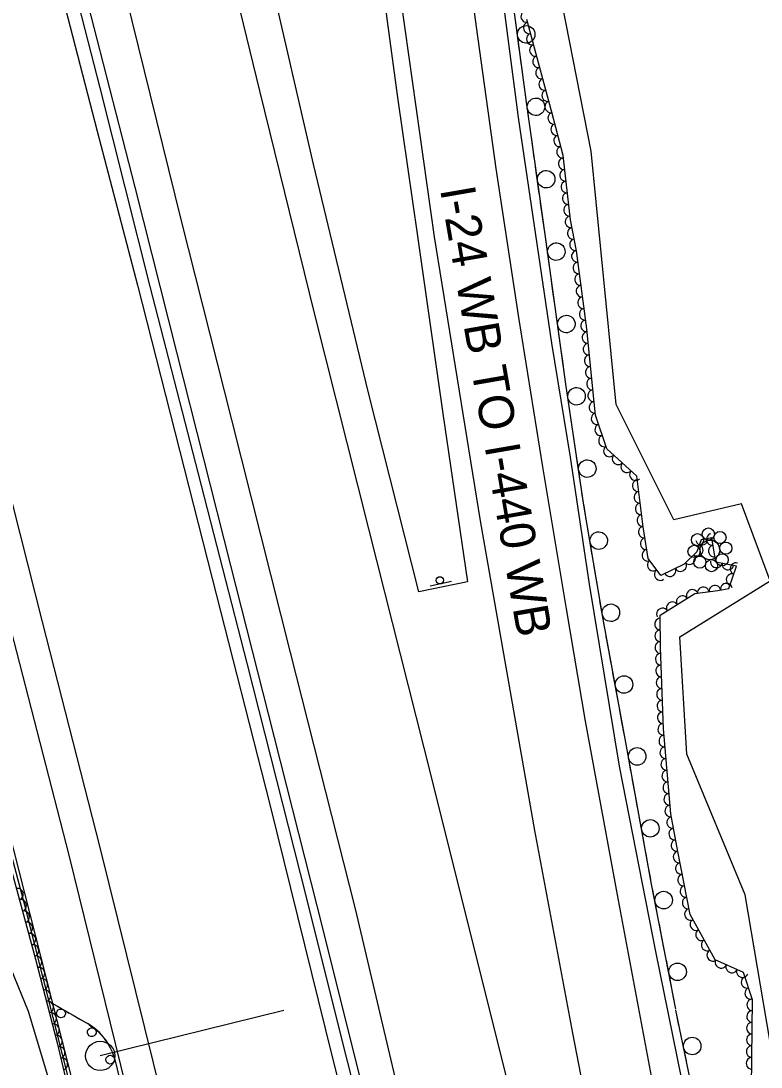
# Model space of a CAD drawing. Extents: x 1746719 to 1766531, y 631721 to 662391.
# Drawn here: x 1753794.9 to 1754048.2, y 651464.9 to 651822.6 of the extents above; entities that cross this region are included whole.
import ezdxf

# ---------------------------------------------------------------- set-up
doc = ezdxf.new("R2010")
doc.units = 0
for name, color, linetype in [('SURVEY - AERIAL SURVEY - Photo Control - Points - Elevations', 7, 'Continuous'), ('SURVEY - AERIAL SURVEY - Photo Control - Points - Locators', 7, 'Continuous'), ('SURVEY - AERIAL SURVEY - Photo Control - Points - Numbers', 7, 'Continuous'), ('SURVEY - AERIAL SURVEY - Photo Control with Text', 7, 'Continuous'), ('SURVEY - CENTERLINE - Existing Roads - Development', 7, 'Continuous'), ('SURVEY - CONTROL - Grid', 7, 'Continuous'), ('SURVEY - CONTROL - Points - Numbers', 7, 'Continuous')]:
    doc.layers.add(name, color=color, linetype=linetype)

msp = doc.modelspace()

# ---------------------------------------------------------------- linework, layer by layer
at = {"layer": 'SURVEY - AERIAL SURVEY - Photo Control - Points - Elevations'}
for points in [[(1753944.83, 651928.95), (1753952.21, 651883.69), (1753958.42, 651840.35), (1753965.12, 651789.61), (1753976.49, 651712.42), (1753982.86, 651673.43), (1753989.3, 651630.05), (1753999.61, 651567.77), (1754012.04, 651504.42), (1754022.28, 651453.88), (1754033.75, 651397.52), (1754044.29, 651345.29), (1754057.61, 651281.43), (1754072.82, 651206.04)], [(1753936.87, 651926.35), (1753944.6, 651865.12), (1753950.74, 651820.59), (1753957.41, 651772.23), (1753965.23, 651721.18), (1753973.44, 651670.2), (1753981.5, 651621.64), (1753988.03, 651583.18), (1753998.9, 651523.78), (1754010.93, 651459.97), (1754022.05, 651402.76), (1754034.51, 651340.74), (1754048.44, 651275.01), (1754063.35, 651204.56)], [(1753913.44, 651918.14), (1753925.09, 651828.85), (1753936.36, 651748.79), (1753952.06, 651651.73), (1753970.61, 651545.77), (1753983.61, 651476.45), (1753998.92, 651397.63), (1754011.4, 651335.08), (1754026.94, 651258.76), (1754039.38, 651201.31)], [(1753907.66, 651916.61), (1753915.53, 651858.68), (1753920.25, 651822.52), (1753923.77, 651796.5), (1753930.65, 651749), (1753939.25, 651688.44), (1753947.73, 651630.8), (1753931.13, 651627.37), (1753913.72, 651695.86), (1753895, 651773.69), (1753865.18, 651903.24)], [(1753963.71, 651451.07), (1753955.57, 651483.26), (1753935.59, 651563.21), (1753913.95, 651648.97), (1753895.33, 651722.66), (1753876.69, 651798.75), (1753852.09, 651899.89)], [(1753816.84, 651890.61), (1753830.85, 651831.07), (1753849.61, 651754.68), (1753866.95, 651686.19), (1753887.01, 651606.61), (1753909.25, 651518.98), (1753929.48, 651433.33), (1753948.74, 651350.66), (1753973.86, 651243.1), (1753985.66, 651193.84)], [(1753794.98, 651884.53), (1753806.82, 651840.15), (1753821.01, 651784.89), (1753834.83, 651732.27), (1753860.34, 651631.97), (1753880.16, 651554.64), (1753901.48, 651468.39), (1753925.64, 651372.59), (1753946.08, 651291.56), (1753972.17, 651192.06)], [(1753723.39, 651863.92), (1753766.12, 651714.38), (1753791.54, 651614.41), (1753811.31, 651537.31), (1753832.59, 651451.19), (1753856.8, 651355.23), (1753877.32, 651273.87), (1753903.49, 651174.05)], [(1753733.96, 651866.94), (1753776.74, 651717.25), (1753802.2, 651617.13), (1753821.97, 651539.99), (1753843.26, 651453.86), (1753867.46, 651357.92), (1753887.97, 651276.61), (1753914.13, 651176.84)]]:
    msp.add_lwpolyline(points, dxfattribs=at)
at = {"layer": 'SURVEY - AERIAL SURVEY - Photo Control - Points - Locators'}
for points in [[(1754060.26, 651396.75), (1754051.2, 651474.09), (1754042.77, 651523.73), (1754022.78, 651571.89), (1754020.43, 651612.05), (1754051.33, 651631.18), (1754041.47, 651657.49), (1754018.37, 651652), (1753998.55, 651691.46), (1753990.06, 651778.07), (1753977.76, 651840.93), (1753964.49, 651940.32), (1754154.76, 652005.85), (1754148.3, 651856.48), (1754146.83, 651717.33), (1754132.38, 651604), (1754109.23, 651558.36), (1754107.03, 651494.65), (1754118.81, 651430.22)], [(1753677.74, 651457.95), (1753695.84, 651484.06), (1753717.79, 651527.32), (1753725.97, 651567.63), (1753734.88, 651590.13), (1753762.58, 651579.14), (1753779.35, 651527.84), (1753797.48, 651484.03), (1753817.32, 651418.04)]]:
    msp.add_lwpolyline(points, dxfattribs=at)
at = {"layer": 'SURVEY - AERIAL SURVEY - Photo Control - Points - Numbers'}
for points in [[(1754019.04, 651484.64), (1754010.72, 651527.47), (1754002.88, 651570.31), (1753994.1, 651618.08), (1753987.56, 651657), (1753981.38, 651698.42), (1753974.48, 651748.05), (1753967.91, 651794.87), (1753959.68, 651856.17), (1753948.31, 651929.99)], [(1753799.94, 651885.56), (1753810.5, 651844.2), (1753821.9, 651799.8), (1753839.06, 651731.78), (1753855.62, 651667.72), (1753872.26, 651603.05), (1753890.45, 651531.05), (1753906.57, 651466.95), (1753932.35, 651365.49), (1753954.46, 651278.36), (1753976.4, 651192.62)], [(1753803.22, 651885.31), (1753820.95, 651816.44), (1753833.87, 651765.85), (1753848.12, 651709.37), (1753866.6, 651636.42), (1753879.49, 651585.73), (1753898.23, 651511.96), (1753915.25, 651443.91), (1753931.92, 651378.33), (1753946.18, 651322.21), (1753967.15, 651242.27), (1753979.08, 651193.03)], [(1753703.75, 651873.05), (1753717.54, 651820.22), (1753736.79, 651745.77), (1753755.12, 651677.96), (1753771.54, 651615.12), (1753790.61, 651546.41), (1753820.14, 651430.11), (1753828.48, 651395.77), (1753838.52, 651352.89), (1753837.34, 651352.78), (1753818.9, 651430.81), (1753796.23, 651520.29), (1753782.9, 651570.04), (1753766.88, 651627.82), (1753754.29, 651677.05), (1753741.7, 651724.51), (1753730.14, 651767.33), (1753713.81, 651831.32), (1753702.74, 651872.76)], [(1753965.46, 651813.12), (1753964.23, 651822.24)], [(1753966.51, 651805.29), (1753965.88, 651809.95)], [(1753967.13, 651800.63), (1753966.51, 651805.29)], [(1753968.82, 651788.35), (1753967.91, 651794.87), (1753967.56, 651797.46)], [(1753969.92, 651780.52), (1753969.27, 651785.18)], [(1753970.57, 651775.87), (1753969.92, 651780.52)], [(1753972.3, 651763.59), (1753971.02, 651772.7)], [(1753973.4, 651755.77), (1753972.74, 651760.42)], [(1753974.05, 651751.11), (1753973.4, 651755.77)], [(1753975.76, 651738.83), (1753974.5, 651747.94)], [(1753976.85, 651731.01), (1753976.2, 651735.66)], [(1753977.5, 651726.35), (1753976.85, 651731.01)], [(1753979.21, 651714.07), (1753977.94, 651723.18)], [(1753980.3, 651706.24), (1753979.65, 651710.9)], [(1753980.94, 651701.59), (1753980.3, 651706.24)], [(1753982.74, 651689.32), (1753981.38, 651698.42)], [(1753983.9, 651681.51), (1753983.21, 651686.16)], [(1753984.6, 651676.86), (1753983.9, 651681.51)], [(1753986.42, 651664.59), (1753985.07, 651673.69)], [(1753987.59, 651656.78), (1753987.56, 651657), (1753986.9, 651661.43)], [(1753988.37, 651652.15), (1753987.59, 651656.78)], [(1753990.43, 651639.92), (1753988.9, 651648.99)], [(1753991.74, 651632.13), (1753990.96, 651636.76)], [(1753992.52, 651627.49), (1753991.74, 651632.13)], [(1753994.62, 651615.27), (1753994.1, 651618.08), (1753993.05, 651624.34)], [(1753996.05, 651607.5), (1753995.2, 651612.12)], [(1753996.9, 651602.88), (1753996.05, 651607.5)], [(1753999.14, 651590.68), (1753997.48, 651599.73)], [(1754000.57, 651582.91), (1753999.72, 651587.54)], [(1754001.42, 651578.29), (1754000.57, 651582.91)], [(1754003.65, 651566.09), (1754002.88, 651570.31), (1754001.99, 651575.14)], [(1754005.07, 651558.32), (1754004.23, 651562.95)], [(1754005.92, 651553.7), (1754005.07, 651558.32)], [(1754008.15, 651541.5), (1754006.49, 651550.55)], [(1754009.57, 651533.73), (1754008.73, 651538.35)], [(1754010.42, 651529.11), (1754009.57, 651533.73)], [(1754012.76, 651516.93), (1754011.01, 651525.96)], [(1754014.27, 651509.18), (1754013.38, 651513.79)], [(1754015.17, 651504.56), (1754014.27, 651509.18)], [(1754017.54, 651492.39), (1754015.78, 651501.42)], [(1754019.04, 651484.64), (1754018.15, 651489.25)], [(1753804.01, 651487.63), (1753817.71, 651479.76)], [(1753804.01, 651487.63), (1753806.05, 651486.46)], [(1753807.44, 651485.67), (1753811.43, 651483.37)], [(1753812.81, 651482.58), (1753814.85, 651481.41)], [(1753814.85, 651481.41), (1753816.89, 651480.23)], [(1754277.22, 650442.59), (1754261.86, 650465.35), (1754221.06, 650591.52), (1754167.3, 650808.68), (1754121.44, 651004.08), (1754085.73, 651156.22), (1754055.64, 651308.03), (1754019.01, 651484.3)], [(1754019.12, 651483.75), (1754019.01, 651484.3)], [(1754020.08, 651479.15), (1754019.12, 651483.75)], [(1753818.24, 651479.38), (1753821.31, 651477.12), (1753821.82, 651476.52)], [(1753822.87, 651475.31), (1753824.23, 651473.74), (1753824.36, 651473.5)], [(1754022.6, 651467.01), (1754020.73, 651476.02)], [(1753824.36, 651473.5), (1753825.46, 651471.43)], [(1753826.22, 651470.02), (1753826.33, 651469.8), (1753827.21, 651466.99), (1753827.54, 651465.62)], [(1753827.21, 651466.99), (1753831.02, 651450.8), (1753855.22, 651354.83), (1753875.75, 651273.47), (1753901.92, 651173.64)]]:
    msp.add_lwpolyline(points, dxfattribs=at)
for centre, radius, start, end in [((1753967.82, 651818.03), 3, 300.9166, 300.9026), ((1753971.16, 651793.28), 3, 301.2591, 301.2451), ((1753974.64, 651768.52), 3, 301.2591, 301.2451), ((1753978.11, 651743.76), 3, 301.1882, 301.1742), ((1753981.55, 651718.99), 3, 301.1882, 301.1742), ((1753985.04, 651694.27), 3, 301.7426, 301.7286), ((1753988.72, 651669.54), 3, 301.7426, 301.7286), ((1753992.63, 651644.91), 3, 302.8218, 302.8078), ((1753996.78, 651620.25), 3, 302.8218, 302.8078), ((1754001.27, 651595.71), 3, 303.6783, 303.6643), ((1754005.78, 651571.12), 3, 303.6783, 303.6643), ((1754010.28, 651546.52), 3, 303.6312, 303.6173), ((1754014.84, 651521.98), 3, 304.2722, 304.2582), ((1754019.61, 651497.44), 3, 304.2722, 304.2582), ((1753808.66, 651483.23), 1.5, 173.3761, 173.3662), ((1753819.18, 651476.82), 1.5, 166.9668, 166.957), ((1753807.74, 651462.42), 20, 13.2187, 60.1153), ((1754024.61, 651472.08), 3, 305.0086, 304.9946), ((1753825.51, 651467.41), 1.5, 130.7001, 130.6903)]:
    msp.add_arc(centre, radius, start, end, dxfattribs=at)
at = {"layer": 'SURVEY - AERIAL SURVEY - Photo Control with Text'}
for points in [[(1753699.75, 651873.5), (1753708.69, 651845.05), (1753721.94, 651788.69), (1753733.46, 651743.77), (1753745.26, 651698.47), (1753758.47, 651650.75), (1753769.58, 651611.97), (1753785.51, 651554.44), (1753799.95, 651501.83), (1753807.33, 651473.18), (1753821.86, 651411.8), (1753831.88, 651358.5), (1753837.25, 651338.18), (1753845.02, 651325.52), (1753860.99, 651321.27), (1753869.58, 651292.66), (1753879.85, 651272.68), (1753882.25, 651254.73), (1753895.38, 651220.36), (1753900.55, 651192.39), (1753899.98, 651183.91)], [(1754044.89, 651457.95), (1754045.24, 651487.87), (1754042.21, 651497.24), (1754032.42, 651501.51), (1754023.92, 651517.02), (1754019.64, 651538.63), (1754017.26, 651551.52), (1754014.76, 651580.52), (1754013.77, 651608.42), (1754013.6, 651619.45), (1754025.5, 651626.81), (1754033.33, 651627.82), (1754037.12, 651628.59), (1754039.81, 651636.21), (1754032.74, 651637.58), (1754031.27, 651645.85), (1754027.66, 651645.24), (1754026.23, 651641.1), (1754021.91, 651636.9), (1754013.82, 651632.97), (1754009.5, 651638.82), (1754007.87, 651649.67), (1754005.64, 651666.99), (1753995.41, 651676.3), (1753991.56, 651687.83), (1753990.56, 651696.68), (1753988.54, 651717.31), (1753984.99, 651744), (1753982.92, 651754.57), (1753980.45, 651776.58), (1753976.75, 651790.98), (1753968, 651823.11)]]:
    msp.add_lwpolyline(points, dxfattribs=at)
for centre, major_axis in [((1753967.9, 651824.16), (-0.2, 1.99)), ((1753968.77, 651820.27), (-0.53, 1.93)), ((1753969.82, 651816.41), (-0.53, 1.93)), ((1753970.88, 651812.55), (-0.53, 1.93)), ((1753971.93, 651808.69), (-0.53, 1.93)), ((1753972.98, 651804.83), (-0.53, 1.93)), ((1753974.03, 651800.97), (-0.53, 1.93)), ((1753975.08, 651797.11), (-0.53, 1.93)), ((1753976.13, 651793.25), (-0.53, 1.93)), ((1753977.16, 651789.39), (-0.5, 1.94)), ((1753978.15, 651785.51), (-0.5, 1.94)), ((1753979.15, 651781.64), (-0.5, 1.94)), ((1753980.15, 651777.76), (-0.5, 1.94)), ((1753980.76, 651773.82), (-0.22, 1.99)), ((1753981.21, 651769.85), (-0.22, 1.99)), ((1753981.65, 651765.87), (-0.22, 1.99)), ((1753982.1, 651761.9), (-0.22, 1.99)), ((1753982.55, 651757.92), (-0.22, 1.99)), ((1753983.04, 651753.95), (-0.38, 1.96)), ((1753983.81, 651750.03), (-0.38, 1.96)), ((1753984.58, 651746.1), (-0.38, 1.96)), ((1753985.23, 651742.16), (-0.26, 1.98)), ((1753985.76, 651738.19), (-0.26, 1.98)), ((1753986.29, 651734.23), (-0.26, 1.98)), ((1753986.81, 651730.26), (-0.26, 1.98)), ((1753987.34, 651726.3), (-0.26, 1.98)), ((1753987.87, 651722.33), (-0.26, 1.98)), ((1753988.4, 651718.37), (-0.26, 1.98)), ((1753988.83, 651714.39), (-0.2, 1.99)), ((1753989.22, 651710.41), (-0.2, 1.99)), ((1753989.61, 651706.43), (-0.2, 1.99)), ((1753990, 651702.45), (-0.2, 1.99)), ((1753990.39, 651698.47), (-0.2, 1.99)), ((1753990.81, 651694.49), (-0.22, 1.99)), ((1753991.26, 651690.51), (-0.22, 1.99)), ((1753991.97, 651686.6), (-0.63, 1.9)), ((1753993.23, 651682.8), (-0.63, 1.9)), ((1753994.5, 651679.01), (-0.63, 1.9)), ((1753996.25, 651675.53), (-1.48, 1.35)), ((1753999.21, 651672.84), (-1.48, 1.35)), ((1754002.17, 651670.15), (-1.48, 1.35)), ((1754005.13, 651667.45), (-1.48, 1.35)), ((1754006.06, 651663.71), (-0.26, 1.98)), ((1754006.57, 651659.74), (-0.26, 1.98)), ((1754007.08, 651655.77), (-0.26, 1.98)), ((1754007.59, 651651.81), (-0.26, 1.98)), ((1754008.14, 651647.84), (-0.3, 1.98)), ((1754008.74, 651643.89), (-0.3, 1.98)), ((1754027.86, 651645.28), (-1.97, -0.33)), ((1754031.36, 651645.32), (-0.35, 1.97)), ((1754009.33, 651639.93), (-0.3, 1.98)), ((1754026.42, 651641.65), (-0.65, -1.89)), ((1754032.06, 651641.38), (-0.35, 1.97)), ((1754023.78, 651638.72), (-1.43, -1.39)), ((1754011.21, 651636.51), (-1.19, 1.61)), ((1754013.58, 651633.29), (-1.19, 1.61)), ((1754017.06, 651634.54), (-1.8, -0.87)), ((1754020.66, 651636.29), (-1.8, -0.87)), ((1754032.87, 651637.55), (-1.96, 0.38)), ((1754036.8, 651636.79), (-1.96, 0.38)), ((1754039.5, 651635.33), (0.66, 1.89)), ((1754038.17, 651631.56), (0.66, 1.89)), ((1754024.57, 651626.24), (1.7, 1.05)), ((1754028.39, 651627.18), (1.98, 0.25)), ((1754032.35, 651627.69), (1.98, 0.25)), ((1754036.28, 651628.42), (1.96, 0.4)), ((1754017.77, 651622.03), (1.7, 1.05)), ((1754021.17, 651624.13), (1.7, 1.05)), ((1754014.37, 651619.92), (1.7, 1.05)), ((1754013.65, 651616.35), (-0.03, 2)), ((1754013.71, 651612.35), (-0.03, 2)), ((1754013.77, 651608.35), (-0.07, 2)), ((1754013.91, 651604.35), (-0.07, 2)), ((1754014.05, 651600.35), (-0.07, 2)), ((1754014.2, 651596.36), (-0.07, 2)), ((1754014.34, 651592.36), (-0.07, 2)), ((1754014.48, 651588.36), (-0.07, 2)), ((1754014.62, 651584.36), (-0.07, 2)), ((1754014.77, 651580.37), (-0.17, 1.99)), ((1754015.12, 651576.38), (-0.17, 1.99)), ((1754015.46, 651572.4), (-0.17, 1.99)), ((1754015.8, 651568.41), (-0.17, 1.99)), ((1754016.14, 651564.43), (-0.17, 1.99)), ((1754016.49, 651560.44), (-0.17, 1.99)), ((1754016.83, 651556.46), (-0.17, 1.99)), ((1754017.17, 651552.47), (-0.17, 1.99)), ((1754017.81, 651548.52), (-0.36, 1.97)), ((1754018.54, 651544.59), (-0.36, 1.97)), ((1754019.26, 651540.66), (-0.36, 1.97)), ((1754020.02, 651536.73), (-0.39, 1.96)), ((1754020.79, 651532.81), (-0.39, 1.96)), ((1754021.57, 651528.88), (-0.39, 1.96)), ((1753793.86, 651524.01), (0.53, -1.93)), ((1754022.35, 651524.96), (-0.39, 1.96)), ((1753794.92, 651520.16), (0.53, -1.93)), ((1754023.13, 651521.03), (-0.39, 1.96)), ((1753795.98, 651516.3), (0.53, -1.93)), ((1754023.9, 651517.11), (-0.39, 1.96)), ((1753797.04, 651512.44), (0.53, -1.93)), ((1754025.8, 651513.59), (-0.96, 1.75)), ((1753798.1, 651508.58), (0.53, -1.93)), ((1754027.72, 651510.08), (-0.96, 1.75)), ((1753799.16, 651504.73), (0.53, -1.93)), ((1754029.64, 651506.58), (-0.96, 1.75)), ((1753800.2, 651500.87), (0.5, -1.94)), ((1754031.56, 651503.07), (-0.96, 1.75)), ((1753801.2, 651496.99), (0.5, -1.94)), ((1754034.45, 651500.62), (-1.83, 0.8)), ((1754038.12, 651499.02), (-1.83, 0.8)), ((1753802.2, 651493.12), (0.5, -1.94)), ((1754041.78, 651497.42), (-1.83, 0.8)), ((1754043.3, 651493.87), (-0.62, 1.9)), ((1754044.53, 651490.07), (-0.62, 1.9)), ((1753803.19, 651489.25), (0.5, -1.94)), ((1754045.22, 651486.18), (0.02, 2)), ((1753804.19, 651485.37), (0.5, -1.94)), ((1753805.19, 651481.5), (0.5, -1.94)), ((1754045.17, 651482.18), (0.02, 2)), ((1753806.18, 651477.62), (0.5, -1.94)), ((1754045.12, 651478.18), (0.02, 2)), ((1753807.18, 651473.75), (0.5, -1.94)), ((1754045.08, 651474.18), (0.02, 2)), ((1753808.12, 651469.86), (0.46, -1.95)), ((1754045.03, 651470.18), (0.02, 2)), ((1753809.04, 651465.97), (0.46, -1.95)), ((1754044.98, 651466.18), (0.02, 2))]:
    msp.add_ellipse(centre, major_axis=major_axis, ratio=0.940188, start_param=0, end_param=3.141593, dxfattribs=at)
at = {"layer": 'SURVEY - CENTERLINE - Existing Roads - Development'}
for centre, radius in [((1754030.13, 651647.19), 2.08), ((1754026.45, 651645.23), 2.08), ((1754034.11, 651645.98), 2.08), ((1754025.24, 651641.24), 2.08), ((1754030.66, 651641.76), 3.36), ((1754036.08, 651642.31), 2.08), ((1754027.2, 651637.57), 2.08), ((1754031.19, 651636.36), 2.08), ((1754034.87, 651638.32), 2.08)]:
    msp.add_circle(centre, radius, dxfattribs=at)
at = {"layer": 'SURVEY - CONTROL - Grid'}
for p, q in [((1753942.23, 651630.95), (1753934.91, 651629.34)), ((1753884.86, 651484.22), (1753822.08, 651468.7)), ((1753822.12, 651468.69), (1753822.12, 651468.69))]:
    msp.add_line(p, q, dxfattribs=at)
for centre, radius in [((1753938.29, 651631.34), 1.25), ((1753822.08, 651468.7), 5)]:
    msp.add_circle(centre, radius, dxfattribs=at)

# ---------------------------------------------------------------- texts
at = {"layer": 'SURVEY - CONTROL - Points - Numbers'}
msp.add_text('I-24 WB TO I-440 WB', height=12, rotation=279.843, dxfattribs=at).set_placement((1753938.29, 651765.13))

doc.saveas('drawing.dxf')
